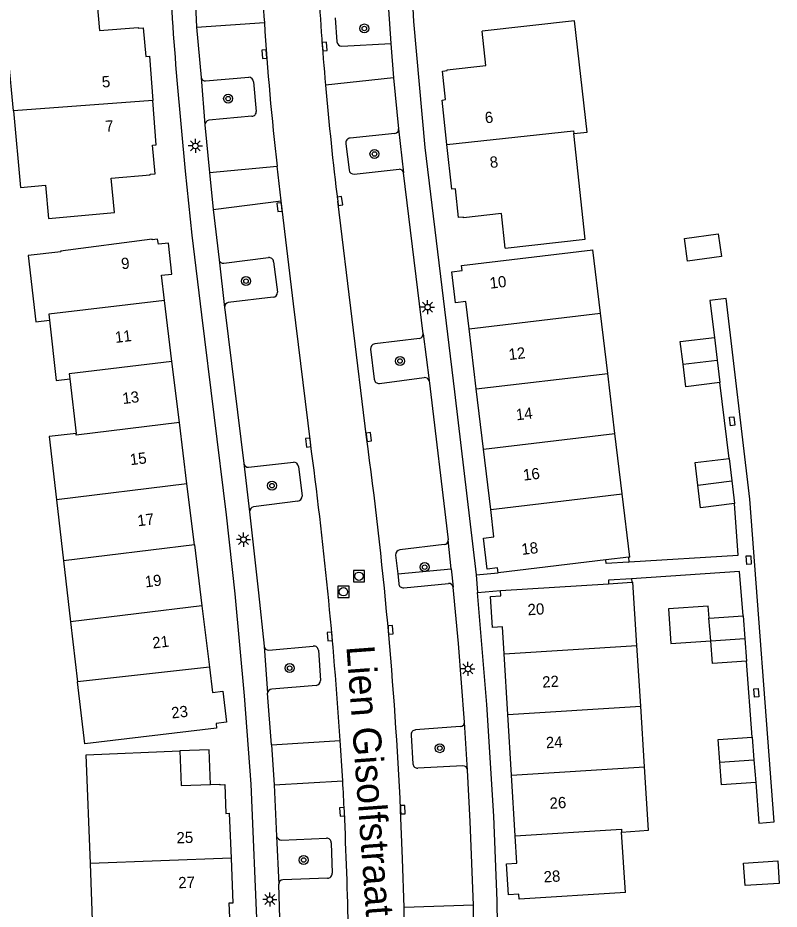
# Model space of a CAD drawing. Extents: x 132994 to 136000, y 393499 to 395512.
# Drawn here: x 133102.9 to 133170.6, y 394432.8 to 394512.1 of the extents above; entities that cross this region are included whole.
import ezdxf

# ---------------------------------------------------------------- set-up
doc = ezdxf.new("R2010")
doc.units = 0
for name, color, linetype in [('gg-afsc-hekwerk', 7, 'Continuous'), ('gg-anno-huisnummerreeks BGT', 7, 'Continuous'), ('gg-anno-openbare ruimte label', 7, 'Continuous'), ('gg-bbg-bijgebouw', 7, 'Continuous'), ('gg-bbg-hoofdgebouw', 7, 'Continuous'), ('gg-bbg-luifel en loopbrug', 7, 'Continuous'), ('gg-bbg-tussenscheiding', 7, 'Continuous'), ('gg-knt-verharding', 7, 'Continuous'), ('gg-knt-verharding nz', 7, 'Continuous'), ('gt-grn-weggrens', 7, 'Continuous'), ('gt-symb-boom', 7, 'Continuous'), ('gt-symb-kolk', 7, 'Continuous'), ('gt-symb-kolk center center', 7, 'Continuous'), ('gt-symb-lichtmast', 7, 'Continuous'), ('gt-symb-rioolschacht', 7, 'Continuous')]:
    doc.layers.add(name, color=color, linetype=linetype)

# ---------------------------------------------------------------- blocks, each defined once
blk = doc.blocks.new('gt0-KOLKCC')
at = {"layer": 'gt-symb-kolk center center'}
blk.add_lwpolyline([(-0.375, 0.2), (0.375, 0.2), (0.375, -0.2), (-0.375, -0.2)], close=True, dxfattribs=at)
blk = doc.blocks.new('gt0-LMAST')
at = {"layer": 'gt-symb-lichtmast'}
for p, q in [((-0.182, 0.173), (-0.447, 0.438)), ((-0.005, 0.246), (-0.005, 0.621)), ((0.172, 0.173), (0.437, 0.438)), ((-0.255, -0.004), (-0.63, -0.004)), ((-0.182, -0.181), (-0.447, -0.446)), ((-0.005, -0.254), (-0.005, -0.629)), ((0.437, -0.446), (0.172, -0.181)), ((0.245, -0.004), (0.62, -0.004))]:
    blk.add_line(p, q, dxfattribs=at)
blk.add_circle((-0.005, -0.004), 0.25, dxfattribs=at)
blk = doc.blocks.new('gt0-BOOM')
at = {"layer": 'gt-symb-boom'}
for radius in [0.4, 0.2]:
    blk.add_circle((0, 0), radius, dxfattribs=at)
blk = doc.blocks.new('gt0-KOLK')
at = {"layer": 'gt-symb-kolk'}
blk.add_lwpolyline([(0, 0), (0.375, 0), (0.375, 0.4), (-0.375, 0.4), (-0.375, 0), (0, 0)], dxfattribs=at)
blk = doc.blocks.new('gt0-RS')
at = {"layer": 'gt-symb-rioolschacht'}
blk.add_lwpolyline([(-0.5, -0.5), (0.5, -0.5), (0.5, 0.5), (-0.5, 0.5)], close=True, dxfattribs=at)
blk.add_circle((0, 0), 0.375, dxfattribs=at)

msp = doc.modelspace()

# ---------------------------------------------------------------- linework, layer by layer
at = {"layer": 'gg-afsc-hekwerk'}
for p, q in [((133166.1, 394472.879), (133165.283, 394479.624)), ((133157.225, 394463.664), (133157.174, 394464.091)), ((133157.151, 394463.659), (133157.225, 394463.664)), ((133157.427, 394462.157), (133157.446, 394461.858)), ((133168.164, 394448.098), (133167.659, 394454.857))]:
    msp.add_line(p, q, dxfattribs=at)
for points in [[(133168.463, 394444.062), (133168.732, 394440.446), (133170.12, 394440.549), (133167.947, 394469.259), (133165.853, 394487.11), (133164.393, 394486.931), (133164.796, 394483.625)], [(133157.225, 394463.664), (133166.902, 394464.267), (133166.589, 394468.863)], [(133167.352, 394458.889), (133167.014, 394462.807), (133157.427, 394462.157)]]:
    msp.add_lwpolyline(points, dxfattribs=at)
at = {"layer": 'gg-bbg-bijgebouw'}
for p, q in [((133164.796, 394483.625), (133165.04, 394481.625)), ((133165.04, 394481.625), (133165.283, 394479.624)), ((133162.25, 394479.255), (133162.006, 394481.266)), ((133165.283, 394479.624), (133162.25, 394479.255)), ((133163.072, 394472.51), (133166.1, 394472.879)), ((133166.1, 394472.879), (133166.345, 394470.871)), ((133163.316, 394470.502), (133163.072, 394472.51)), ((133166.345, 394470.871), (133166.589, 394468.863)), ((133164.311, 394458.657), (133164.324, 394458.658)), ((133164.464, 394456.641), (133164.311, 394458.657)), ((133164.324, 394458.658), (133167.352, 394458.889)), ((133167.352, 394458.889), (133167.506, 394456.873)), ((133167.506, 394456.873), (133167.659, 394454.857)), ((133168.164, 394448.098), (133168.313, 394446.08)), ((133168.313, 394446.08), (133168.463, 394444.062))]:
    msp.add_line(p, q, dxfattribs=at)
for points in [[(133162.404, 394490.41), (133162.123, 394492.439), (133165.142, 394492.838), (133165.42, 394490.828), (133162.404, 394490.41)], [(133162.006, 394481.266), (133161.761, 394483.277), (133164.796, 394483.625)], [(133166.589, 394468.863), (133163.561, 394468.494), (133163.316, 394470.502)], [(133167.659, 394454.857), (133164.618, 394454.625), (133164.464, 394456.641)], [(133165.281, 394445.856), (133165.123, 394447.873), (133168.164, 394448.098)], [(133168.463, 394444.062), (133165.438, 394443.838), (133165.281, 394445.856)], [(133170.553, 394435.074), (133167.525, 394434.88), (133167.372, 394436.89), (133170.424, 394437.086), (133170.553, 394435.074)]]:
    msp.add_lwpolyline(points, dxfattribs=at)
at = {"layer": 'gg-bbg-hoofdgebouw'}
for p, q in [((133154.659, 394485.803), (133153.982, 394491.42)), ((133116.558, 394481.499), (133115.893, 394486.934)), ((133155.305, 394480.442), (133154.659, 394485.803)), ((133143.615, 394479.049), (133142.973, 394484.411)), ((133117.223, 394476.063), (133116.558, 394481.499)), ((133107.468, 394479.941), (133108.023, 394475.095)), ((133155.95, 394475.081), (133155.305, 394480.442)), ((133144.257, 394473.688), (133143.615, 394479.049)), ((133117.889, 394470.627), (133117.223, 394476.063)), ((133156.597, 394469.712), (133155.95, 394475.081)), ((133144.899, 394468.325), (133144.257, 394473.688)), ((133118.554, 394465.192), (133117.889, 394470.627)), ((133157.273, 394464.103), (133156.597, 394469.712)), ((133106.291, 394469.191), (133106.92, 394463.767)), ((133118.554, 394465.192), (133119.22, 394459.756)), ((133157.174, 394464.091), (133155.128, 394463.846)), ((133157.273, 394464.103), (133157.174, 394464.091)), ((133106.92, 394463.767), (133107.548, 394458.35)), ((133155.128, 394463.846), (133145.565, 394462.701)), ((133145.767, 394461.114), (133155.39, 394461.727)), ((133155.39, 394461.727), (133157.446, 394461.858)), ((133157.446, 394461.858), (133157.546, 394461.864)), ((133157.9, 394456.229), (133157.546, 394461.864)), ((133119.22, 394459.756), (133119.885, 394454.32)), ((133107.548, 394458.35), (133108.169, 394452.994)), ((133158.239, 394450.84), (133157.9, 394456.229)), ((133146.427, 394450.094), (133146.104, 394455.483)), ((133158.578, 394445.45), (133158.239, 394450.84)), ((133146.751, 394444.702), (133146.427, 394450.094)), ((133147.075, 394439.313), (133146.751, 394444.702)), ((133156.876, 394434.269), (133156.533, 394439.65)), ((133109.678, 394427.177), (133109.298, 394436.837))]:
    msp.add_line(p, q, dxfattribs=at)
for points in [[(133102.452, 394503.775), (133101.59, 394513.164), (133109.841, 394513.947), (133110.125, 394510.923), (133113.553, 394511.195), (133113.558, 394511.135), (133113.99, 394511.169), (133114.237, 394508.634), (133114.548, 394508.66), (133114.847, 394504.714)], [(133152.287, 394501.772), (133153.472, 394501.9), (133152.363, 394511.785), (133144.147, 394510.864)], [(133141.008, 394500.784), (133140.571, 394504.75), (133140.889, 394504.785), (133140.609, 394507.33), (133141.036, 394507.379), (133141.03, 394507.437), (133144.469, 394507.819), (133144.147, 394510.864)], [(133102.452, 394503.775), (133103.077, 394496.975), (133105.317, 394497.174), (133105.579, 394494.223), (133111.451, 394494.744), (133111.159, 394497.796), (133114.632, 394498.096), (133114.626, 394498.157), (133115.057, 394498.196), (133114.839, 394500.747), (133115.146, 394500.768), (133114.847, 394504.714)], [(133146.19, 394491.586), (133153.309, 394492.376), (133152.287, 394501.772)], [(133146.19, 394491.586), (133145.871, 394494.644), (133142.476, 394494.286), (133142.47, 394494.34), (133142.044, 394494.294), (133141.763, 394496.849), (133141.445, 394496.814), (133141.008, 394500.784)], [(133115.893, 394486.934), (133115.62, 394489.161), (133116.548, 394489.258), (133116.26, 394492.026), (133115.345, 394491.926), (133115.284, 394492.377), (133114.801, 394492.322), (133114.794, 394492.381), (133106.653, 394491.311), (133106.66, 394491.249), (133103.778, 394490.914), (133104.46, 394485.028), (133105.66, 394485.167)], [(133142.973, 394484.411), (133142.685, 394486.82), (133141.766, 394486.714), (133141.448, 394489.471), (133142.357, 394489.576), (133142.3, 394490.034), (133153.982, 394491.42)], [(133105.66, 394485.167), (133106.274, 394479.804), (133107.468, 394479.941)], [(133108.023, 394475.095), (133105.638, 394474.825), (133106.291, 394469.191)], [(133145.565, 394462.701), (133145.514, 394463.147), (133144.594, 394463.027), (133144.265, 394465.776), (133145.191, 394465.887), (133144.899, 394468.325)], [(133146.104, 394455.483), (133145.959, 394457.891), (133145.051, 394457.833), (133144.877, 394460.598), (133145.792, 394460.66), (133145.767, 394461.114)], [(133119.885, 394454.32), (133120.162, 394452.058), (133121.077, 394452.17), (133121.402, 394449.416), (133120.48, 394449.306), (133120.522, 394448.881), (133108.805, 394447.506), (133108.169, 394452.994)], [(133109.298, 394436.837), (133108.917, 394446.522), (133117.242, 394446.861)], [(133117.242, 394446.861), (133117.377, 394443.779), (133119.973, 394443.882)], [(133156.533, 394439.65), (133158.933, 394439.807), (133158.578, 394445.45)], [(133119.973, 394443.882), (133120.808, 394443.915), (133120.814, 394443.852), (133121.245, 394443.873), (133121.343, 394441.293), (133121.657, 394441.312), (133121.811, 394437.322)], [(133156.876, 394434.269), (133147.425, 394433.667), (133147.396, 394434.126), (133146.478, 394434.067), (133146.302, 394436.832), (133147.22, 394436.89), (133147.075, 394439.313)], [(133121.811, 394437.322), (133121.966, 394433.331), (133121.62, 394433.318), (133121.72, 394430.779), (133121.29, 394430.761), (133121.29, 394430.701), (133120.458, 394430.668)]]:
    msp.add_lwpolyline(points, dxfattribs=at)
at = {"layer": 'gg-bbg-luifel en loopbrug'}
for points in [[(133164.324, 394458.658), (133164.239, 394459.741), (133160.706, 394459.511), (133160.908, 394456.409), (133164.464, 394456.641)], [(133119.973, 394443.882), (133119.851, 394446.96), (133117.242, 394446.861)]]:
    msp.add_lwpolyline(points, dxfattribs=at)
at = {"layer": 'gg-bbg-tussenscheiding'}
for p, q in [((133114.847, 394504.714), (133102.452, 394503.775)), ((133142.973, 394484.411), (133154.659, 394485.803)), ((133162.006, 394481.266), (133165.04, 394481.625)), ((133143.615, 394479.049), (133155.305, 394480.442)), ((133144.257, 394473.688), (133155.95, 394475.081)), ((133117.889, 394470.627), (133106.291, 394469.191)), ((133163.316, 394470.502), (133166.345, 394470.871)), ((133144.899, 394468.325), (133156.597, 394469.712)), ((133118.554, 394465.192), (133106.92, 394463.767)), ((133119.22, 394459.756), (133107.548, 394458.35)), ((133164.464, 394456.641), (133167.506, 394456.873)), ((133146.104, 394455.483), (133157.9, 394456.229)), ((133119.885, 394454.32), (133108.169, 394452.994)), ((133146.427, 394450.094), (133158.239, 394450.84)), ((133165.281, 394445.856), (133168.313, 394446.08)), ((133146.751, 394444.702), (133158.578, 394445.45)), ((133121.811, 394437.322), (133109.298, 394436.837))]:
    msp.add_line(p, q, dxfattribs=at)
for points in [[(133141.008, 394500.784), (133152.26, 394502.021), (133152.287, 394501.772)], [(133115.893, 394486.934), (133105.6, 394485.695), (133105.66, 394485.167)], [(133116.558, 394481.499), (133107.416, 394480.398), (133107.468, 394479.941)], [(133117.223, 394476.063), (133108.039, 394474.957), (133108.023, 394475.095)], [(133147.075, 394439.313), (133156.518, 394439.898), (133156.533, 394439.65)]]:
    msp.add_lwpolyline(points, dxfattribs=at)
at = {"layer": 'gg-knt-verharding'}
for p, q in [((133118.321, 394520.042), (133118.745, 394511.236)), ((133135.824, 394512.835), (133136.016, 394509.777)), ((133131.062, 394512.071), (133131.228, 394509.927)), ((133118.745, 394511.236), (133119.159, 394506.74)), ((133131.655, 394509.547), (133136.016, 394509.777)), ((133136.016, 394509.777), (133136.269, 394506.714)), ((133119.159, 394506.74), (133119.491, 394502.544)), ((133119.539, 394506.453), (133123.389, 394506.783)), ((133123.816, 394506.36), (133124.054, 394503.743)), ((133136.269, 394506.714), (133136.713, 394502.194)), ((133123.65, 394503.299), (133119.831, 394502.946)), ((133119.491, 394502.544), (133119.893, 394498.305)), ((133136.713, 394502.194), (133137.159, 394498.264)), ((133136.389, 394501.77), (133132.399, 394501.359)), ((133132.021, 394500.862), (133132.302, 394498.53)), ((133119.893, 394498.305), (133120.222, 394495.025)), ((133132.766, 394498.154), (133136.747, 394498.598)), ((133138.891, 394483.97), (133137.159, 394498.264)), ((133120.222, 394495.025), (133120.743, 394490.537)), ((133120.743, 394490.537), (133121.24, 394486.306)), ((133121.168, 394490.242), (133125.137, 394490.735)), ((133125.589, 394490.367), (133125.946, 394487.65)), ((133125.542, 394487.204), (133121.566, 394486.728)), ((133121.24, 394486.306), (133121.291, 394485.888)), ((133121.291, 394485.888), (133122.939, 394472.423)), ((133138.891, 394483.97), (133139.426, 394479.796)), ((133138.569, 394483.541), (133134.583, 394483.052)), ((133134.216, 394482.584), (133134.547, 394479.925)), ((133135.014, 394479.552), (133138.988, 394480.073)), ((133139.426, 394479.796), (133141.125, 394465.631)), ((133122.939, 394472.423), (133123.458, 394468.139)), ((133123.365, 394472.089), (133127.358, 394472.555)), ((133127.815, 394472.166), (133128.142, 394469.517)), ((133127.756, 394469.073), (133123.798, 394468.582)), ((133141.39, 394463.05), (133141.125, 394465.631)), ((133140.773, 394465.206), (133136.81, 394464.745)), ((133136.445, 394464.283), (133136.629, 394462.599)), ((133136.629, 394462.599), (133141.39, 394463.05)), ((133136.629, 394462.599), (133136.722, 394461.751)), ((133141.39, 394463.05), (133141.557, 394461.425)), ((133143.597, 394462.511), (133145.565, 394462.701)), ((133137.162, 394461.378), (133141.15, 394461.763)), ((133143.736, 394460.945), (133145.767, 394461.114)), ((133124.741, 394456.181), (133125.051, 394451.984)), ((133125.166, 394455.829), (133129.126, 394456.179)), ((133129.589, 394455.809), (133129.769, 394453.131)), ((133129.377, 394452.691), (133125.43, 394452.348)), ((133125.398, 394447.397), (133125.051, 394451.984)), ((133142.199, 394449.03), (133138.228, 394448.727)), ((133142.844, 394445.162), (133142.576, 394449.427)), ((133137.828, 394448.275), (133137.985, 394445.708)), ((133125.398, 394447.397), (133125.654, 394443.848)), ((133142.431, 394445.544), (133138.421, 394445.334)), ((133125.654, 394443.848), (133125.862, 394439.294)), ((133125.862, 394439.294), (133126.048, 394435.016)), ((133126.296, 394438.918), (133130.291, 394439.096)), ((133130.721, 394438.696), (133130.8, 394435.979)), ((133130.387, 394435.546), (133126.407, 394435.397)), ((133126.193, 394430.542), (133126.048, 394435.016)), ((133143.43, 394429.527), (133143.357, 394433.14))]:
    msp.add_line(p, q, dxfattribs=at)
for points in [[(133138.227, 394555.447), (133138.058, 394552.894), (133137.71, 394545.293), (133137.386, 394537.696), (133137.324, 394529.418), (133137.482, 394522.735), (133138.027, 394511.742), (133139.043, 394500.524), (133141.668, 394478.791), (133143.597, 394462.511)], [(133116.999, 394506.525), (133117.735, 394498.429), (133118.323, 394492.719), (133119.195, 394485.633)], [(133119.195, 394485.633), (133121.368, 394467.853), (133122.161, 394460.822), (133122.973, 394451.759), (133123.572, 394443.894), (133124.122, 394430.56), (133124.213, 394424.165), (133124.089, 394411.087), (133123.879, 394404.4), (133123.071, 394391.431), (133122.751, 394387.327)], [(133123.458, 394468.139), (133124.258, 394460.91), (133124.741, 394456.181)], [(133157.151, 394463.659), (133155.168, 394463.519), (133155.128, 394463.846)], [(133157.427, 394462.157), (133155.371, 394462.036), (133155.39, 394461.727)], [(133142.576, 394449.427), (133142.045, 394456.42), (133141.557, 394461.425)], [(133145.286, 394403.469), (133145.621, 394414.957), (133145.614, 394422.813), (133145.475, 394433.522), (133145.179, 394441.057), (133144.562, 394450.997), (133143.736, 394460.945)], [(133143.357, 394433.14), (133143.073, 394440.571), (133142.844, 394445.162)]]:
    msp.add_lwpolyline(points, dxfattribs=at)
for centre, radius, start, end in [((133375.065, 394528.858), 259.031, 180.11292, 184.94594), ((133131.637, 394509.957), 0.41, 184.17313, 272.49319), ((133119.504, 394506.802), 0.351, 190.18392, 275.69127), ((133123.34, 394506.307), 0.479, 6.39097, 84.14829), ((133123.642, 394503.712), 0.413, 271.04659, 4.35467), ((133119.888, 394502.553), 0.397, 98.21791, 181.33494), ((133136.31, 394502.166), 0.404, 281.29601, 3.93342), ((133132.431, 394500.943), 0.418, 94.34824, 191.14118), ((133132.737, 394498.592), 0.439, 188.14014, 273.82106), ((133136.78, 394498.218), 0.381, 6.91165, 95.02639), ((133121.095, 394490.591), 0.356, 188.64502, 281.82458), ((133125.193, 394490.342), 0.397, 3.61334, 98.0845), ((133125.519, 394487.631), 0.427, 273.08672, 2.57085), ((133121.62, 394486.35), 0.382, 98.06176, 186.56521), ((133138.485, 394483.939), 0.407, 281.87417, 4.34331), ((133134.64, 394482.629), 0.426, 97.67554, 186.11822), ((133134.956, 394479.958), 0.41, 184.61101, 278.1592), ((133139, 394479.607), 0.466, 23.91988, 91.45995), ((133123.356, 394472.516), 0.427, 192.5329, 271.27154), ((133127.336, 394472.066), 0.489, 11.74639, 87.44452), ((133127.686, 394469.524), 0.456, 278.83953, 359.15507), ((133123.969, 394468.099), 0.513, 109.50276, 175.48517), ((133140.718, 394465.609), 0.407, 277.70436, 3.03013), ((133136.892, 394464.305), 0.447, 100.54693, 182.83254), ((133137.112, 394461.765), 0.391, 182.1224, 277.29989), ((133141.172, 394461.375), 0.388, 7.35487, 93.22812), ((133125.135, 394456.224), 0.396, 186.23844, 274.49605), ((133129.173, 394455.763), 0.419, 6.36881, 96.37196), ((133129.314, 394453.142), 0.455, 277.96664, 358.63709), ((133125.43, 394451.969), 0.379, 90.00422, 177.68267), ((133142.179, 394449.426), 0.397, 272.82635, 0.13401), ((133138.226, 394448.325), 0.402, 89.78284, 187.20234), ((133138.367, 394445.713), 0.382, 180.6898, 278.06433), ((133142.424, 394445.122), 0.422, 5.47933, 88.98676), ((133126.374, 394439.446), 0.534, 196.57864, 261.6127), ((133130.311, 394438.686), 0.41, 1.36693, 92.77313), ((133126.431, 394435.015), 0.383, 93.62968, 179.77609), ((133130.392, 394435.955), 0.409, 269.32167, 3.38684)]:
    msp.add_arc(centre, radius, start, end, dxfattribs=at)
at = {"layer": 'gg-knt-verharding nz'}
for p, q in [((133118.745, 394511.236), (133124.773, 394511.636)), ((133136.269, 394506.714), (133130.209, 394506.066)), ((133119.893, 394498.305), (133125.899, 394498.859)), ((133126.257, 394495.79), (133125.899, 394498.859)), ((133120.222, 394495.025), (133126.257, 394495.79)), ((133127.371, 394486.626), (133126.257, 394495.79)), ((133133.859, 394474.762), (133131.298, 394495.749)), ((133128.868, 394474.308), (133127.371, 394486.626)), ((133125.398, 394447.397), (133131.517, 394447.792)), ((133125.654, 394443.848), (133131.74, 394444.19)), ((133143.357, 394433.14), (133137.192, 394432.928)), ((133137.276, 394429.301), (133137.192, 394432.928))]:
    msp.add_line(p, q, dxfattribs=at)
msp.add_lwpolyline([(133137.192, 394432.928), (133137.058, 394437.278), (133136.886, 394441.627)], dxfattribs=at)
for centre, radius, start, end in [((133406.883, 394530.123), 282.715, 182.01085, 183.74932), ((133426.719, 394532.012), 297.643, 183.17898, 185.00088), ((133400.743, 394529.518), 276.549, 183.70747, 186.36513), ((133423.353, 394531.793), 294.271, 185.01547, 187.0355), ((132733.321, 394421.402), 399.07, 3.7917, 7.61836), ((132761.094, 394424.003), 376.205, 2.68514, 7.75423), ((132759.614, 394422.96), 372.732, 3.26528, 3.82004), ((132740.709, 394421.78), 391.673, 2.87981, 3.28004), ((132645.01, 394419.484), 487.372, 1.31132, 2.5842)]:
    msp.add_arc(centre, radius, start, end, dxfattribs=at)
at = {"layer": 'gt-grn-weggrens'}
msp.add_line((133143.597, 394462.511), (133143.736, 394460.945), dxfattribs=at)

# ---------------------------------------------------------------- block references
at = {"layer": 'gt-symb-boom'}
for p in [(133133.668, 394511.112), (133121.553, 394504.873), (133134.566, 394499.954), (133123.14, 394488.643), (133136.84, 394481.534), (133125.457, 394470.455), (133139.029, 394463.206), (133127.019, 394454.228), (133140.371, 394447.105), (133128.263, 394437.158)]:
    msp.add_blockref('gt0-BOOM', p, dxfattribs=at)
at = {"layer": 'gt-symb-kolk'}
for p, rotation in [((133124.97, 394508.835), 94.03041799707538), ((133129.929, 394509.485), -85.32214341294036), ((133131.298, 394495.749), -82.61973684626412), ((133126.324, 394495.245), 97.01391414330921), ((133133.859, 394474.762), -83.56266815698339), ((133128.868, 394474.308), 96.9248222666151), ((133135.794, 394457.624), -86.09090559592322), ((133130.795, 394457.044), 93.58539538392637), ((133131.887, 394441.458), 94.00570239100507), ((133136.886, 394441.627), -87.9822402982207)]:
    msp.add_blockref('gt0-KOLK', p, dxfattribs=dict(at, rotation=rotation))
at = {"layer": 'gt-symb-kolk center center'}
for p, rotation in [((133166.379, 394476.18), -83.32740681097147), ((133167.851, 394463.838), 93.90049374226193), ((133168.517, 394452.024), 94.31329463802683)]:
    msp.add_blockref('gt0-KOLKCC', p, dxfattribs=dict(at, rotation=rotation))
at = {"layer": 'gt-symb-lichtmast'}
for p in [(133118.64, 394500.671), (133139.295, 394486.332), (133122.922, 394465.655), (133142.884, 394454.155), (133125.262, 394433.646)]:
    msp.add_blockref('gt0-LMAST', p, dxfattribs=at)
at = {"layer": 'gt-symb-rioolschacht'}
for p in [(133133.187, 394462.393), (133131.801, 394461.015)]:
    msp.add_blockref('gt0-RS', p, dxfattribs=at)

# ---------------------------------------------------------------- texts
at = {"layer": 'gg-anno-huisnummerreeks BGT'}
for s, rotation, p in [('5', 4.3, (133110.36, 394505.857)), ('6', 6.3, (133144.434, 394502.665)), ('7', 4.3, (133110.659, 394501.911)), ('8', 6.3, (133144.871, 394498.697)), ('9', 5.9, (133112.091, 394489.691)), ('10', 6.6, (133144.866, 394487.965)), ('11', 7, (133111.545, 394483.14)), ('12', 6.8, (133146.554, 394481.617)), ('13', 7, (133112.21, 394477.704)), ('14', 6.8, (133147.196, 394476.256)), ('15', 7, (133112.876, 394472.268)), ('16', 6.8, (133147.838, 394470.894)), ('17', 7, (133113.541, 394466.833)), ('18', 6.8, (133147.689, 394464.289)), ('19', 7, (133114.206, 394461.397)), ('20', 3.6, (133148.212, 394458.919)), ('21', 7, (133114.872, 394455.961)), ('22', 3.4, (133149.512, 394452.483)), ('23', 6.7, (133116.554, 394449.736)), ('24', 3.4, (133149.836, 394447.093)), ('26', 3.4, (133150.16, 394441.702)), ('25', 2.2, (133116.98, 394438.633)), ('28', 3.6, (133149.639, 394435.156)), ('27', 2.2, (133117.135, 394434.641))]:
    msp.add_text(s, height=1, rotation=rotation, dxfattribs=at).set_placement(p)
at = {"layer": 'gg-anno-openbare ruimte label'}
msp.add_text('Lien Gisolfstraat', height=2.5, rotation=274.2, dxfattribs=at).set_placement((133132.063, 394456.162))

doc.saveas('drawing.dxf')
